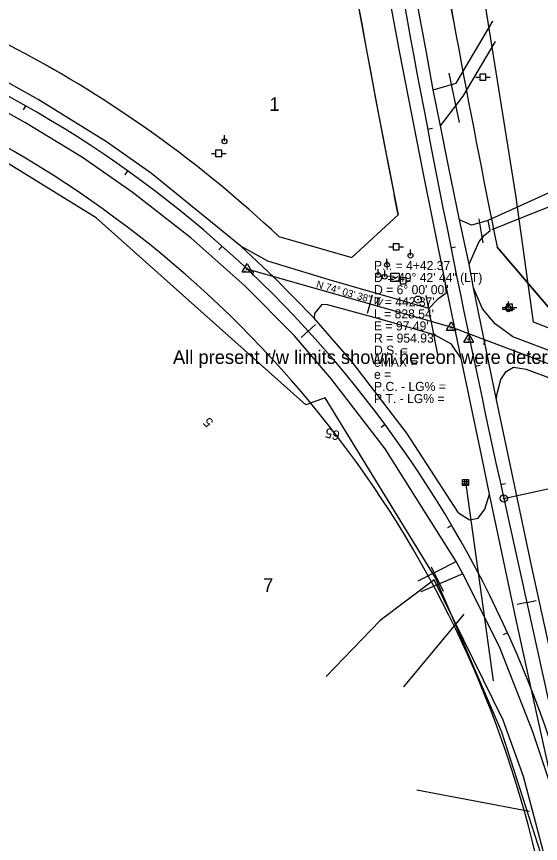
# Model space of a CAD drawing. Extents: x 2519952 to 2531965, y 848341 to 887632.
# Drawn here: x 2525069 to 2525502, y 851302 to 851985 of the extents above; entities that cross this region are included whole.
import ezdxf

# ---------------------------------------------------------------- set-up
doc = ezdxf.new("R2010")
doc.units = 0
for name, color, linetype in [('RD_EV_JW', 7, 'Continuous'), ('RD_EX_DR_Inlet', 7, 'Continuous'), ('RD_EX_DR_Pipe', 7, 'Continuous'), ('RD_EX_Driveway', 7, 'Continuous'), ('RD_EX_DV_Prop', 7, 'Continuous'), ('RD_EX_DV_TX_Prop', 7, 'Continuous'), ('RD_EX_H2O', 7, 'Continuous'), ('RD_EX_Road', 7, 'Continuous'), ('RD_EX_RW', 7, 'Continuous'), ('RD_EX_RW_TX', 7, 'Continuous'), ('RD_EX_UT', 7, 'Continuous'), ('RD_EX_VEG', 7, 'Continuous'), ('RD_HC_Cl', 7, 'Continuous'), ('RD_HC_Data', 7, 'Continuous'), ('RD_HC_Data_Tic', 7, 'Continuous'), ('RD_HC_Survey_txCode', 7, 'Continuous'), ('RD_HC_TX_Sta50', 7, 'Continuous'), ('RD_HC_txCode', 7, 'Continuous'), ('RD_SMD_Locator', 7, 'Continuous')]:
    doc.layers.add(name, color=color, linetype=linetype)

msp = doc.modelspace()

# ---------------------------------------------------------------- linework, layer by layer
at = {"layer": 'RD_EV_JW'}
msp.add_lwpolyline([(2525591.32, 850926.75), (2525570.73, 850941.75), (2525560.7, 851002.49), (2525540.75, 851150.19), (2525528.25, 851203.9), (2525505.08, 851291.34), (2525487.75, 851356.95), (2525470.97, 851403.59), (2525413.82, 851519.63), (2525369.36, 851485.89), (2525324.58, 851439.69)], dxfattribs=at)
at = {"layer": 'RD_EX_DR_Inlet'}
for p, q in [((2525437.2, 851600.78), (2525442.2, 851600.78)), ((2525437.2, 851599.08), (2525442.2, 851599.08)), ((2525438.9, 851602.48), (2525438.9, 851597.48)), ((2525440.6, 851602.48), (2525440.6, 851597.48))]:
    msp.add_line(p, q, dxfattribs=at)
msp.add_lwpolyline([(2525437.2, 851597.48), (2525437.2, 851602.48), (2525442.2, 851602.48), (2525442.2, 851597.48)], close=True, dxfattribs=at)
at = {"layer": 'RD_EX_DR_Pipe'}
for p, q in [((2525434.8, 851897.62), (2525426.14, 851938.33)), ((2525454.34, 851798.24), (2525450.9, 851818.06)), ((2525416.84, 851705.99), (2525407.12, 851754.75)), ((2525439.89, 851598.8), (2525462.59, 851435.97)), ((2525411.38, 851530.44), (2525421.31, 851510.24))]:
    msp.add_line(p, q, dxfattribs=at)
at = {"layer": 'RD_EX_Driveway'}
for p, q in [((2525400.53, 851518.63), (2525432.14, 851534.65)), ((2525437.67, 851524.64), (2525402.81, 851509.79))]:
    msp.add_line(p, q, dxfattribs=at)
for points in [[(2525413.09, 851924.57), (2525431.97, 851930.24), (2525462.36, 851981.41)], [(2525419.21, 851894.98), (2525437.7, 851919.44), (2525464.61, 851964.67)], [(2525458.5, 851816.93), (2525481.5, 851827.41), (2525508.8, 851839.85)], [(2525461.64, 851809.25), (2525482.14, 851817.45), (2525509.99, 851828.6)], [(2525442.64, 851780.56), (2525451.05, 851799.27), (2525455.32, 851804.53), (2525460.18, 851808.3), (2525458.37, 851816.67), (2525444.58, 851812.79), (2525434.87, 851817.07)]]:
    msp.add_lwpolyline(points, dxfattribs=at)
at = {"layer": 'RD_EX_DV_Prop'}
for p, q in [((2525068.82, 851958.38), (2524298.44, 852365.75)), ((2525345.74, 851786.17), (2525384.01, 851821.47)), ((2525285.46, 851803.38), (2525345.74, 851786.17)), ((2525465.86, 851794.54), (2525522.63, 851727.89))]:
    msp.add_line(p, q, dxfattribs=at)
for centre, radius, start, end in [((2536662.37, 854051.19), 11421.66, 187.82505, 191.395271), ((2536662.37, 854051.19), 11496.66, 187.82505, 191.183137), ((2524604.91, 851081.06), 992.43, 46.70549, 62.13073), ((2524604.91, 851081.06), 917.43, 12.4185, 62.13074)]:
    msp.add_arc(centre, radius, start, end, dxfattribs=at)
at = {"layer": 'RD_EX_H2O'}
for p, q in [((2525438.49, 851491.13), (2525388.41, 851431.09)), ((2525492.58, 851328.09), (2525399.64, 851345.58))]:
    msp.add_line(p, q, dxfattribs=at)
at = {"layer": 'RD_EX_Road'}
for p, q in [((2525406.83, 851958.45), (2525388.63, 852057.69)), ((2525385.38, 851955.32), (2525367.28, 852053.36)), ((2525404.6, 851857.88), (2525385.38, 851955.32)), ((2525413.09, 851924.57), (2525406.83, 851958.45)), ((2525419.21, 851894.98), (2525413.09, 851924.57)), ((2525425.73, 851861.44), (2525419.21, 851894.98)), ((2525422.42, 851768.92), (2525404.6, 851857.88)), ((2525434.87, 851817.07), (2525425.73, 851861.44)), ((2525442.64, 851780.56), (2525434.87, 851817.07)), ((2525446.33, 851760.89), (2525442.64, 851780.56)), ((2525436.26, 851702.43), (2525422.42, 851768.92)), ((2525465.35, 851668.49), (2525446.33, 851760.89)), ((2525453.06, 851622.59), (2525436.26, 851702.43)), ((2525474.05, 851626.89), (2525465.35, 851668.49)), ((2525494.4, 851531.34), (2525474.05, 851626.89)), ((2525459.5, 851590.29), (2525453.06, 851622.59)), ((2525473.04, 851526.65), (2525459.5, 851590.29)), ((2525515.61, 851433.31), (2525494.4, 851531.34)), ((2525481.6, 851486.45), (2525473.04, 851526.65)), ((2525494.24, 851428.6), (2525481.6, 851486.45)), ((2525514.81, 851335.17), (2525494.24, 851428.6))]:
    msp.add_line(p, q, dxfattribs=at)
for points in [[(2525433.84, 851575.04), (2525391.29, 851640.7), (2525345.83, 851700.04), (2525314.75, 851735.79), (2525281.5, 851769.88), (2525254.22, 851795.51), (2525180.24, 851855.56), (2525143.21, 851881.7), (2525086.71, 851916.69), (2525041.81, 851941.8), (2524961.71, 851984.72), (2524914.97, 852009.36), (2524897.48, 852018.86), (2524852.67, 852042.69), (2524760.97, 852091.12), (2524664.04, 852142.15), (2524573.17, 852190.39), (2524478.67, 852239.94), (2524359.67, 852302.75), (2524287.64, 852340.78)], [(2525514.81, 851335.17), (2525495.45, 851394), (2525467.74, 851464.12), (2525437.67, 851524.64), (2525432.14, 851534.65), (2525373.41, 851627.95), (2525329.09, 851685.6), (2525298.44, 851721.17), (2525257.37, 851762.7), (2525212.73, 851802.41), (2525164.43, 851839.97), (2525123.32, 851868.67), (2525076.3, 851897.47), (2525026.62, 851925.04), (2524943.96, 851969.52), (2524929.43, 851977.15), (2524864.53, 852011.66), (2524753.07, 852070.67), (2524653.62, 852123.01), (2524575.7, 852164.59), (2524467.78, 852221.23), (2524372.88, 852271.25), (2524275.89, 852322.83)], [(2525422.42, 851768.92), (2525423.76, 851756.61), (2525416.66, 851751.31), (2525409.39, 851743.81), (2525327.03, 851767.72), (2525276.54, 851783.02), (2525254.22, 851795.51)], [(2525938.05, 851544.82), (2525889.63, 851564.24), (2525831.36, 851586.67), (2525751.85, 851617.07), (2525662.09, 851651.17), (2525569.19, 851686.22), (2525478.74, 851720.39), (2525464.27, 851731.3), (2525453.92, 851743.72), (2525446.33, 851760.89)], [(2525436.26, 851702.43), (2525428.04, 851714.52), (2525414.04, 851722.02), (2525367.44, 851735.55), (2525325.72, 851746.85), (2525321.01, 851747.31), (2525314.87, 851739.82), (2525314.75, 851735.79)], [(2525465.35, 851668.49), (2525465.51, 851672.48), (2525468.91, 851685.17), (2525473.25, 851691.78), (2525479.27, 851695.39), (2525489.95, 851693.74), (2525560.77, 851667.4), (2525579, 851660.65), (2525598.18, 851653.65), (2525654.69, 851631.96), (2525745.72, 851597.92), (2525837.62, 851562.72), (2525881.34, 851545.36), (2525930.03, 851526.31)], [(2525433.84, 851575.04), (2525443.14, 851569.13), (2525450.22, 851570.62), (2525455.75, 851578.14), (2525459.5, 851590.29)]]:
    msp.add_lwpolyline(points, dxfattribs=at)
at = {"layer": 'RD_EX_RW'}
for p, q in [((2525068.82, 851958.38), (2524298.44, 852365.75)), ((2525068.82, 851958.38), (2524298.44, 852365.75)), ((2525522.63, 851727.89), (2525465.86, 851794.54))]:
    msp.add_line(p, q, dxfattribs=at)
msp.add_lwpolyline([(2525285.46, 851803.38), (2525345.74, 851786.17), (2525384.01, 851821.47), (2525380.76, 851837.97)], dxfattribs=at)
for centre, radius, start, end in [((2536662.13, 854051.16), 11421.41, 187.825051, 191.395352), ((2536662.13, 854051.16), 11496.41, 187.825051, 191.099405), ((2524604.91, 851081.06), 992.43, 46.70549, 62.13076), ((2524604.91, 851081.06), 917.43, 12.41849, 62.13076)]:
    msp.add_arc(centre, radius, start, end, dxfattribs=at)
at = {"layer": 'RD_EX_UT'}
for p, q in [((2525448.18, 851935.13), (2525451.65, 851935.13)), ((2525456.61, 851937.69), (2525451.61, 851937.69)), ((2525451.61, 851937.69), (2525451.61, 851932.69)), ((2525451.61, 851932.69), (2525456.61, 851932.69)), ((2525456.54, 851935.13), (2525460.18, 851935.13)), ((2525456.61, 851932.69), (2525456.61, 851937.69)), ((2525240.58, 851882.13), (2525240.58, 851887.13)), ((2525229.88, 851872.13), (2525233.34, 851872.13)), ((2525238.31, 851874.69), (2525233.31, 851874.69)), ((2525233.31, 851874.69), (2525233.31, 851869.69)), ((2525238.23, 851872.13), (2525241.88, 851872.13)), ((2525238.31, 851869.69), (2525238.31, 851874.69)), ((2525233.31, 851869.69), (2525238.31, 851869.69)), ((2525376.53, 851794.83), (2525380, 851794.83)), ((2525384.96, 851797.39), (2525379.96, 851797.39)), ((2525379.96, 851797.39), (2525379.96, 851792.39)), ((2525384.89, 851794.83), (2525388.53, 851794.83)), ((2525384.96, 851792.39), (2525384.96, 851797.39)), ((2525379.96, 851792.39), (2525384.96, 851792.39)), ((2525394.31, 851787.64), (2525394.31, 851792.64)), ((2525374.86, 851780.09), (2525374.86, 851785.09)), ((2525367.56, 851771.54), (2525367.56, 851776.54)), ((2525372.99, 851770.21), (2525372.99, 851775.21)), ((2525390.68, 851769.2), (2525385.68, 851769.2)), ((2525385.68, 851769.2), (2525385.68, 851764.2)), ((2525390.68, 851764.2), (2525390.68, 851769.2)), ((2525382.25, 851766.64), (2525385.71, 851766.64)), ((2525385.68, 851764.2), (2525390.68, 851764.2)), ((2525390.6, 851766.64), (2525394.25, 851766.64)), ((2525478.68, 851747.37), (2525473.68, 851747.37)), ((2525473.68, 851747.37), (2525473.68, 851742.37)), ((2525474.99, 851749.77), (2525474.99, 851746.7)), ((2525475.09, 851748.33), (2525475.09, 851745.26)), ((2525478.68, 851742.37), (2525478.68, 851747.37)), ((2525470.06, 851744.71), (2525472.99, 851744.71)), ((2525470.16, 851743.28), (2525473.09, 851743.28)), ((2525470.25, 851744.81), (2525473.72, 851744.81)), ((2525473.68, 851742.37), (2525478.68, 851742.37)), ((2525476.99, 851744.71), (2525480.06, 851744.71)), ((2525477.09, 851743.28), (2525480.16, 851743.28)), ((2525478.61, 851744.81), (2525482.25, 851744.81))]:
    msp.add_line(p, q, dxfattribs=at)
msp.add_lwpolyline([(2525378.07, 851766.11), (2525378.07, 851773.11), (2525385.07, 851773.11), (2525385.07, 851766.11)], close=True, dxfattribs=at)
msp.add_lwpolyline([(2525378.97, 851769.1), (2525381.39, 851770), (2525381.04, 851768.76), (2525384.09, 851770.35)], dxfattribs=at)
for centre in [(2525240.58, 851882.13), (2525394.31, 851787.64), (2525374.86, 851780.09), (2525367.56, 851771.54), (2525372.99, 851770.21), (2525474.99, 851744.7), (2525475.09, 851743.26)]:
    msp.add_circle(centre, 2, dxfattribs=at)
at = {"layer": 'RD_EX_VEG'}
for points in [[(2525495.94, 851732.69), (2525481.35, 851837.58), (2525444.44, 852068.81), (2525423.11, 852165.34), (2525413.05, 852259.3), (2525394.84, 852355.6), (2525376.13, 852454.15), (2525362.4, 852550.54), (2525345.16, 852647.29), (2525331.73, 852742.85), (2525316.91, 852840.64), (2525300.95, 852939.34), (2525286.24, 853026.36)], [(2525469.67, 851393.75), (2525414.84, 851521.3), (2525323.67, 851670.02), (2525307.86, 851664.13), (2525134.73, 851818.84), (2525055.57, 851867.63), (2524904.6, 851960.9), (2524874.02, 851915.05)], [(2525941.08, 851551.15), (2525833.65, 851604.82), (2525756.46, 851633.62), (2525574.92, 851701.95), (2525495.94, 851732.69)], [(2525579.96, 850950.78), (2525563.02, 851041.29), (2525521.77, 851231.67), (2525469.67, 851393.75)]]:
    msp.add_lwpolyline(points, dxfattribs=at)
at = {"layer": 'RD_HC_Cl'}
for p, q in [((2525427.9, 851728.39), (2525259.26, 851776.55)), ((2525865.99, 851562.96), (2525427.9, 851728.39)), ((2525471.32, 851586.92), (2526027.91, 849059.27))]:
    msp.add_line(p, q, dxfattribs=at)
for centre, radius, start, end in [((2536662.13, 854051.16), 11458.91, 187.825051, 192.418483), ((2524604.91, 851081.06), 954.93, 12.41849, 62.13076)]:
    msp.add_arc(centre, radius, start, end, dxfattribs=at)
at = {"layer": 'RD_HC_Data'}
for p, q in [((2525255.29, 851774.26), (2525259.26, 851781.13)), ((2525259.26, 851781.13), (2525263.23, 851774.26)), ((2525255.29, 851774.26), (2525263.23, 851774.26)), ((2525423.92, 851726.09), (2525427.9, 851732.97)), ((2525427.9, 851732.97), (2525431.87, 851726.09)), ((2525423.92, 851726.09), (2525431.87, 851726.09)), ((2525438.39, 851716.15), (2525442.36, 851723.03)), ((2525442.36, 851723.03), (2525446.33, 851716.15)), ((2525438.39, 851716.15), (2525446.33, 851716.15)), ((2525471.32, 851586.92), (2525588.63, 851612.75))]:
    msp.add_line(p, q, dxfattribs=at)
for centre, radius in [((2525259.26, 851776.55), 0.529), ((2525400.44, 851751.22), 3), ((2525400.44, 851751.22), 0.282), ((2525427.9, 851728.39), 0.529), ((2525442.36, 851718.44), 0.529), ((2525471.32, 851586.92), 3), ((2525471.32, 851586.92), 0.282)]:
    msp.add_circle(centre, radius, dxfattribs=at)
at = {"layer": 'RD_HC_Data_Tic'}
for p, q in [((2525076.32, 851911.51), (2525074.34, 851908.04)), ((2525408.42, 851892.29), (2525412.35, 851893.05)), ((2525160.54, 851857.69), (2525158.21, 851854.44)), ((2525238.68, 851795.36), (2525236.02, 851792.36)), ((2525427.69, 851794.17), (2525431.61, 851794.96)), ((2525264.54, 851775.04), (2525263.45, 851771.19)), ((2525360.7, 851747.58), (2525362.9, 851755.27)), ((2525360.7, 851747.58), (2525358.5, 851739.88)), ((2525309.87, 851725.2), (2525315.78, 851730.59)), ((2525309.87, 851725.2), (2525303.97, 851719.8)), ((2525456.07, 851717.75), (2525454.66, 851714)), ((2525447.81, 851696.22), (2525451.73, 851697.04)), ((2525373.34, 851647.98), (2525370.12, 851645.6)), ((2525468.79, 851598.44), (2525472.7, 851599.3)), ((2525428.39, 851564.55), (2525424.94, 851562.52)), ((2525490.29, 851500.78), (2525482.48, 851499.06)), ((2525490.29, 851500.78), (2525498.1, 851502.5)), ((2525474.42, 851475.82), (2525470.78, 851474.17))]:
    msp.add_line(p, q, dxfattribs=at)
at = {"layer": 'RD_SMD_Locator'}
for centre in [(2525462.36, 851981.41), (2525464.61, 851964.67), (2525385.38, 851955.32), (2525406.83, 851958.45), (2525426.14, 851938.33), (2525431.97, 851930.24), (2525413.09, 851924.57), (2525413.09, 851924.57), (2525437.7, 851919.44), (2525086.71, 851916.69), (2525076.3, 851897.47), (2525434.8, 851897.62), (2525419.21, 851894.98), (2525419.21, 851894.98), (2525143.21, 851881.7), (2525123.32, 851868.67), (2525404.6, 851857.88), (2525425.73, 851861.44), (2525180.24, 851855.56), (2525164.43, 851839.97), (2525481.35, 851837.58), (2525481.5, 851827.41), (2525134.73, 851818.84), (2525434.87, 851817.07), (2525434.87, 851817.07), (2525450.9, 851818.06), (2525458.37, 851816.67), (2525458.5, 851816.93), (2525482.14, 851817.45), (2525444.58, 851812.79), (2525461.64, 851809.25), (2525212.73, 851802.41), (2525455.32, 851804.53), (2525460.18, 851808.3), (2525254.22, 851795.51), (2525254.22, 851795.51), (2525451.05, 851799.27), (2525454.34, 851798.24), (2525276.54, 851783.02), (2525259.26, 851776.55), (2525442.64, 851780.56), (2525442.64, 851780.56), (2525281.5, 851769.88), (2525327.03, 851767.72), (2525422.42, 851768.92), (2525422.42, 851768.92), (2525257.37, 851762.7), (2525446.33, 851760.89), (2525446.33, 851760.89), (2525407.12, 851754.75), (2525423.76, 851756.61), (2525321.01, 851747.31), (2525400.44, 851751.22), (2525416.66, 851751.31), (2525325.72, 851746.85), (2525409.39, 851743.81), (2525453.92, 851743.72), (2525314.75, 851735.79), (2525314.75, 851735.79), (2525314.87, 851739.82), (2525367.44, 851735.55), (2525427.9, 851728.39), (2525464.27, 851731.3), (2525495.94, 851732.69), (2525495.94, 851732.69), (2525298.44, 851721.17), (2525414.04, 851722.02), (2525478.74, 851720.39), (2525428.04, 851714.52), (2525442.36, 851718.44), (2525416.84, 851705.99), (2525345.83, 851700.04), (2525436.26, 851702.43), (2525436.26, 851702.43), (2525479.27, 851695.39), (2525489.95, 851693.74), (2525329.09, 851685.6), (2525473.25, 851691.78), (2525468.91, 851685.17), (2525465.51, 851672.48), (2525323.67, 851670.02), (2525465.35, 851668.49), (2525465.35, 851668.49), (2525307.86, 851664.13), (2525391.29, 851640.7), (2525373.41, 851627.95), (2525474.05, 851626.89), (2525453.06, 851622.59), (2525439.89, 851598.8), (2525459.5, 851590.29), (2525459.5, 851590.29), (2525471.32, 851586.92), (2525455.75, 851578.14), (2525433.84, 851575.04), (2525433.84, 851575.04), (2525443.14, 851569.13), (2525450.22, 851570.62), (2525411.38, 851530.44), (2525432.14, 851534.65), (2525432.14, 851534.65), (2525494.4, 851531.34), (2525414.84, 851521.3), (2525437.67, 851524.64), (2525437.67, 851524.64), (2525473.04, 851526.65), (2525400.53, 851518.63), (2525413.82, 851519.63), (2525402.81, 851509.79), (2525421.31, 851510.24), (2525438.49, 851491.13), (2525369.36, 851485.89), (2525481.6, 851486.45), (2525467.74, 851464.12), (2525324.58, 851439.69), (2525462.59, 851435.97), (2525388.41, 851431.09), (2525494.24, 851428.6), (2525470.97, 851403.59), (2525469.67, 851393.75), (2525469.67, 851393.75), (2525495.45, 851394), (2525487.75, 851356.95), (2525399.64, 851345.58), (2525492.58, 851328.09)]:
    msp.add_circle(centre, 0.001, dxfattribs=at)

# ---------------------------------------------------------------- texts
at = {"layer": 'RD_EX_DV_TX_Prop'}
for s, p in [('1', (2525277.73, 851907.22)), ('7', (2525272.58, 851509.59))]:
    msp.add_text(s, height=11.32, dxfattribs=at).set_placement(p)
at = {"layer": 'RD_EX_RW_TX'}
msp.add_text('All present r/w limits shown hereon were determined by supplied r/w documents  rcb', height=11.3167, dxfattribs=at).set_placement((2525198.08, 851698.07))
at = {"layer": 'RD_EX_UT'}
for p in [(2525474.32, 851743.65), (2525474.42, 851742.22)]:
    msp.add_text('T', height=2, dxfattribs=at).set_placement(p)
at = {"layer": 'RD_HC_Survey_txCode'}
for s, p in [('P.I. = 4+42.37', (2525364.16, 851775.72)), ('D', (2525364.16, 851765.72)), ('    = 49%%d 42\' 44" (LT)', (2525364.16, 851765.72)), ('D = 6%%d 00\' 00"', (2525364.16, 851755.72)), ("T = 442.37'", (2525364.16, 851745.72)), ("L = 828.54'", (2525364.16, 851735.72)), ("E = 97.49'", (2525364.16, 851725.72)), ("R = 954.93'", (2525364.16, 851715.72)), ('D.S. = ', (2525364.16, 851705.72)), ('eMAX = ', (2525364.16, 851695.72)), ('e = ', (2525364.16, 851685.72)), ('P.C. - LG% = ', (2525364.16, 851675.72)), ('P.T. - LG% = ', (2525364.16, 851665.72))]:
    msp.add_text(s, height=7.5, dxfattribs=at).set_placement(p)
msp.add_text('N 74%%d 03\' 38" W', height=6, rotation=344.06047, dxfattribs=at).set_placement((2525315.93, 851761.4))
at = {"layer": 'RD_HC_TX_Sta50'}
for s, rotation, p in [('5', 132.41852, (2525232.04, 851650.26)), ('65', 164.06047, (2525336.58, 851642.15))]:
    msp.add_text(s, height=8, rotation=rotation, dxfattribs=at).set_placement(p)
at = {"layer": 'RD_HC_txCode'}
for s, p in [('PI 66+05.50', (2525255.07, 851774.55)), ('26', (2525258.51, 851777.55)), ('CP 7 MSC', (2525396.81, 851749.22)), ('7', (2525400.16, 851752.22)), ('PI 64+30.12', (2525424.05, 851726.39)), ('25', (2525427.16, 851729.39)), ('17', (2525441.91, 851719.44)), ('PI 4+42.37', (2525438.75, 851716.44)), ('PT 679+11.80', (2525466.67, 851584.92)), ('13', (2525470.87, 851587.92))]:
    msp.add_text(s, height=1, dxfattribs=at).set_placement(p)

doc.saveas('drawing.dxf')
